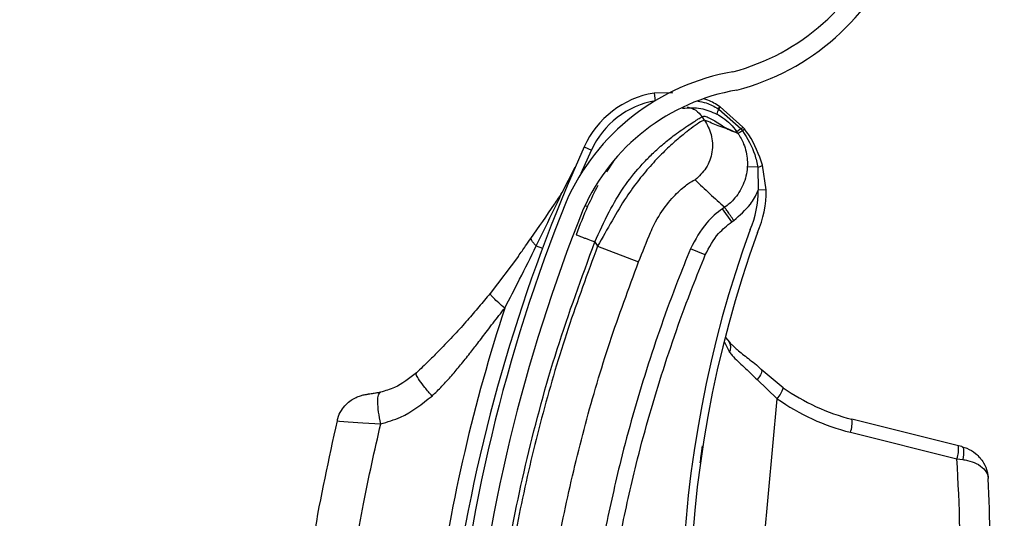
# Model space of a CAD drawing. Header units: inches. Extents: x 170 to 284, y 215 to 248.
# Tile 321 of 656: x 186.1057 to 186.2323, y 244.2212 to 244.2854. Entities that reach past the tile are written whole.
import ezdxf

# ---------------------------------------------------------------- set-up
doc = ezdxf.new("R2010")
doc.units = ezdxf.units.IN
doc.header["$LTSCALE"] = 0.25
doc.header["$MEASUREMENT"] = 0
doc.layers.add('ANNOTATIONS', color=1, linetype='Continuous')
doc.layers.add('LH BENCH MOUNT', color=7, linetype='Continuous')
doc.styles.add('ARIAL', font='arial.ttf', dxfattribs={"height": 0.09375})
doc.dimstyles.new('STANDARD$0', dxfattribs={"dimtxt": 0.09375, "dimasz": 0.09375, "dimexe": 0.03125, "dimexo": 0.046875, "dimgap": 0.09, "dimtad": 0, "dimtih": 1, "dimtoh": 1, "dimdec": 4, "dimzin": 0, "dimdsep": 46, "dimtxsty": 'ARIAL', "dimcen": 0.09, "dimadec": 0, "dimazin": 0, "dimtfac": 1, "dimtdec": 4, "dimtofl": 0, "dimtmove": 0, "dimatfit": 1, "dimfxl": 1, "dimtolj": 1, "dimtzin": 0, "dimarcsym": 0})

# ---------------------------------------------------------------- blocks, each defined once
blk = doc.blocks.new('*D18')
at = {"layer": 'ANNOTATIONS', "color": 0, "lineweight": -2, "transparency": 16777216}
for p, q in [((185.9644948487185, 245.1675370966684), (185.9644948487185, 245.9014140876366)), ((187.3643717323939, 244.0675010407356), (187.3643717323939, 245.9014140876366)), ((186.0582448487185, 245.8701640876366), (186.3541591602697, 245.8701640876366)), ((187.2706217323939, 245.8701640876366), (186.9747074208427, 245.8701640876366))]:
    blk.add_line(p, q, dxfattribs=at)
at = {"layer": 'ANNOTATIONS', "color": 0, "transparency": 16777216}
for points in [[(186.0582448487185, 245.8857890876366), (186.0582448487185, 245.8545390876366), (185.9644948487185, 245.8701640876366)], [(187.2706217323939, 245.8857890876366), (187.2706217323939, 245.8545390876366), (187.3643717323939, 245.8701640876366)]]:
    blk.add_solid(points, dxfattribs=at)
at = {"layer": 'defpoints', "color": 0, "transparency": 16777216}
for p in [(187.3643717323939, 245.8701640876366), (185.9644948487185, 245.1206620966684), (187.3643717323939, 244.0206260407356)]:
    blk.add_point(p, dxfattribs=at)
at = {"layer": 'ANNOTATIONS', "color": 0, "transparency": 16777216, "insert": (186.6644332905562, 245.8701640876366), "char_height": 0.09375, "attachment_point": 5, "style": 'ARIAL'}
blk.add_mtext('\\A1;DIM "A"', dxfattribs=at)

msp = doc.modelspace()

# ---------------------------------------------------------------- hatches: boundary and pattern name
at = {"layer": 'LH BENCH MOUNT'}
h = msp.add_hatch(dxfattribs=at)
h.set_pattern_fill('ANSI31', color=256, scale=0.34241245, angle=2.8e-322, style=0)
h.set_pattern_definition([(45, (176.1263761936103, 238.0091787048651), (-0.03026527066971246, 0.03026527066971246), [])])
edge = h.paths.add_edge_path(flags=0)
edge.add_arc((186.41301658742, 243.9014011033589), 0.021400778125, 89.9999999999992, 390.52248781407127, ccw=False)
edge.add_line((186.41301658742, 243.9228018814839), (186.485779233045, 243.9228018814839))
edge.add_arc((186.485779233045, 244.3336968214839), 0.4108949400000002, 270, 450.0000000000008)
edge.add_line((186.485779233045, 244.7445917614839), (186.00212164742, 244.7445917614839))
edge.add_arc((186.00212164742, 244.7488719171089), 0.004280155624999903, 180.0000000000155, 269.9999999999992, ccw=False)
edge.add_line((185.997841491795, 244.7488719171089), (185.997841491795, 244.7916734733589))
edge.add_arc((186.00212164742, 244.7916734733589), 0.004280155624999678, 360, 540, ccw=False)
edge.add_line((186.006401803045, 244.7916734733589), (186.006401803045, 244.7488719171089))
edge.add_line((186.006401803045, 244.7488719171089), (186.003169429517, 244.7488719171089))
edge.add_line((186.003169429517, 244.7488719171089), (186.003169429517, 244.7916734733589))
edge.add_arc((186.00212164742, 244.7916734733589), 0.001047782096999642, 360, 540.0000000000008)
edge.add_line((186.001073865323, 244.7916734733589), (186.001073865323, 244.7488719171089))
edge.add_arc((186.00212164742, 244.7488719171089), 0.001047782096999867, 180, 270)
edge.add_line((186.00212164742, 244.7478241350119), (186.485779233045, 244.7478241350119))
edge.add_arc((186.485779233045, 244.3336968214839), 0.4141273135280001, 269.9999999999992, 450, ccw=False)
edge.add_line((186.485779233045, 243.9195695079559), (186.41301658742, 243.9195695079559))
edge.add_arc((186.41301658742, 243.9014011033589), 0.018168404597, 450.0000000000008, 750.5224878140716)
edge.add_arc((186.4277648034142, 243.9100962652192), 0.001047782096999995, 390.5224878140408, 495.0000000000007)
edge.add_line((186.4270239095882, 243.9108371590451), (186.4183287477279, 243.9021419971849))
edge.add_line((186.4183287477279, 243.9021419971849), (186.4160431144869, 243.9044276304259))
edge.add_line((186.4160431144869, 243.9044276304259), (186.4247382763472, 243.9131227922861))
edge.add_arc((186.4277648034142, 243.9100962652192), 0.004280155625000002, 390.522487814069, 495.0000000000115, ccw=False)
h = msp.add_hatch(dxfattribs=at)
h.set_pattern_fill('ANSI31', color=256, scale=0.34241245, angle=2.8e-322, style=0)
h.set_pattern_definition([(45, (176.0930244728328, 238.0091787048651), (-0.03026527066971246, 0.03026527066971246), [])])
edge = h.paths.add_edge_path(flags=0)
edge.add_arc((186.1833931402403, 244.1079829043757), 0.001712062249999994, 444.6973270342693, 466.907747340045)
edge.add_line((186.1828952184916, 244.1096209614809), (186.1821931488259, 244.1119306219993))
edge.add_arc((186.1833931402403, 244.1079829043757), 0.004126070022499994, 444.69732703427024, 466.9077473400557, ccw=False)
edge.add_arc((186.1825703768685, 244.0991182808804), 0.01302879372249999, 396.1734944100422, 444.6973270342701, ccw=False)
edge.add_arc((186.1780515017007, 244.0963739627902), 0.01830194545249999, 354.69732703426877, 394.7587000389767, ccw=False)
edge.add_arc((186.1845635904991, 244.0957695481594), 0.01176186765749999, 286.83818472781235, 354.69732703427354, ccw=False)
edge.add_arc((186.182579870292, 244.0992205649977), 0.01566536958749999, 229.9543950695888, 290.12812684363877, ccw=False)
edge.add_arc((186.18854634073, 244.1068168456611), 0.02532140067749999, 207.5515752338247, 230.6782603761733, ccw=False)
edge.add_arc((186.179843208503, 244.101228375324), 0.01504902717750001, 166.8530453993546, 204.011976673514, ccw=False)
edge.add_arc((186.1920961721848, 244.0987499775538), 0.02754708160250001, 448.00583017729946, 527.6299007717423, ccw=False)
edge.add_arc((186.1921925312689, 244.1349864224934), 0.008748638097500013, 275.6559459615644, 422.6387592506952)
edge.add_arc((186.2177297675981, 244.1952375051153), 0.05672062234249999, 174.2679627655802, 247.7072267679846, ccw=False)
edge.add_arc((186.3754946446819, 244.1817982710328), 0.2150521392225, 518.1233546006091, 534.9033806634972, ccw=False)
edge.add_arc((186.2023056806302, 244.2502462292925), 0.02884824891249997, 459.8561705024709, 516.1110838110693, ccw=False)
edge.add_arc((186.1900947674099, 244.3061603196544), 0.0284373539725, 284.8179209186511, 338.4163946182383)
edge.add_arc((186.2024942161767, 244.3008140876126), 0.01494630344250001, 339.9887678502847, 395.2445191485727)
edge.add_arc((186.1989170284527, 244.2993235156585), 0.0187470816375, 392.6552015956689, 426.1369430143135)
edge.add_arc((186.201579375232, 244.3039251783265), 0.0134739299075, 428.5748844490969, 466.9709727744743)
edge.add_arc((186.1996709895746, 244.3111519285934), 0.006011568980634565, 469.6798596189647, 490.4149006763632)
edge.add_arc((186.2087512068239, 244.3030188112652), 0.01816498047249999, 495.5965871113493, 534.6973270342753)
edge.add_arc((186.2015572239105, 244.3036865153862), 0.01094007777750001, 534.6973270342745, 624.6973270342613)
edge.add_arc((186.2007186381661, 244.2946514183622), 0.001866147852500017, 264.6973270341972, 280.3395734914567)
edge.add_line((186.2010535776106, 244.2928155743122), (186.2014868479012, 244.2904407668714))
edge.add_arc((186.2007186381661, 244.2946514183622), 0.004280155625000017, 264.6973270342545, 280.3395734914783, ccw=False)
edge.add_arc((186.2015572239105, 244.3036865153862), 0.01335408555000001, 174.697327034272, 264.69732703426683, ccw=False)
edge.add_arc((186.2087512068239, 244.3030188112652), 0.020578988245, 495.30868534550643, 534.6973270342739, ccw=False)
edge.add_arc((186.1996709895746, 244.3111519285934), 0.008425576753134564, 469.27499422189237, 491.1970379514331, ccw=False)
edge.add_arc((186.201579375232, 244.3039251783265), 0.01588793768, 428.3876292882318, 467.16790772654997, ccw=False)
edge.add_arc((186.1989170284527, 244.2993235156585), 0.02116108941, 392.8018578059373, 426.2744987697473, ccw=False)
edge.add_arc((186.2024942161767, 244.3008140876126), 0.01736031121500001, 339.8775751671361, 395.06318035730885, ccw=False)
edge.add_arc((186.1900947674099, 244.3061603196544), 0.030851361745, 284.61548432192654, 338.4768646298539, ccw=False)
edge.add_arc((186.2023056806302, 244.2502462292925), 0.02643424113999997, 459.6390365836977, 516.0209401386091)
edge.add_arc((186.3754946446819, 244.1817982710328), 0.21263813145, 518.1349954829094, 534.9070165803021)
edge.add_arc((186.2177297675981, 244.1952375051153), 0.05430661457, 534.2539536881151, 607.8118618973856)
edge.add_arc((186.1921925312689, 244.1349864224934), 0.01116264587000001, 274.7583659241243, 423.2264142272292, ccw=False)
edge.add_arc((186.1920961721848, 244.0987499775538), 0.02513307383, 447.6687272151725, 527.6679848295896)
edge.add_arc((186.179843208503, 244.101228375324), 0.01263501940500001, 526.7803743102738, 563.6800238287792)
edge.add_arc((186.18854634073, 244.1068168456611), 0.022907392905, 207.7416333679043, 230.7170422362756)
edge.add_arc((186.182579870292, 244.0992205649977), 0.01325136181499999, 229.8895674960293, 290.4325768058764)
edge.add_arc((186.1845635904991, 244.0957695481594), 0.009347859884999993, 286.4198511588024, 354.6973270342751)
edge.add_arc((186.1780515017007, 244.0963739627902), 0.01588793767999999, 354.6973270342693, 394.6495059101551)
edge.add_arc((186.1825703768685, 244.0991182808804), 0.01061478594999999, 396.3318283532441, 444.6973270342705)

# ---------------------------------------------------------------- linework, layer by layer
for p, q in [((186.1896552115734, 244.2759615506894), (186.1872430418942, 244.2759348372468)), ((186.1872430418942, 244.2759348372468), (186.187406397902, 244.2749491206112)), ((186.1957034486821, 244.2741795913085), (186.1957026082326, 244.2741801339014)), ((186.1957617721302, 244.2741417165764), (186.1957034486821, 244.2741795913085)), ((186.1957626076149, 244.2741411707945), (186.1957617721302, 244.2741417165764)), ((186.1986758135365, 244.2715371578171), (186.1957626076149, 244.2741411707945)), ((186.1937298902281, 244.2724626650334), (186.1934215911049, 244.2729044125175)), ((186.1953082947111, 244.2732346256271), (186.1953089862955, 244.2732342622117)), ((186.1954951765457, 244.2739077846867), (186.1954961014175, 244.2739072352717)), ((186.1954961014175, 244.2739072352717), (186.1955552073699, 244.2738718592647)), ((186.1955552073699, 244.2738718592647), (186.1955560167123, 244.2738713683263)), ((186.1955560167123, 244.2738713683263), (186.1984353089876, 244.2713099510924)), ((186.1980249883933, 244.2707425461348), (186.1971283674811, 244.2711597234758)), ((186.1984353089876, 244.2713099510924), (186.1986057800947, 244.2710876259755)), ((186.1778909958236, 244.2656132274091), (186.1792088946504, 244.2686049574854)), ((186.1782720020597, 244.269026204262), (186.1792088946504, 244.2686049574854)), ((186.1820518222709, 244.2671778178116), (186.1811285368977, 244.2658185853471)), ((186.2016559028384, 244.2634685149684), (186.2011993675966, 244.2666714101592)), ((186.1754479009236, 244.2631461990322), (186.177110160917, 244.2663954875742)), ((186.2005671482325, 244.2663811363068), (186.1992346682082, 244.2664554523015)), ((186.2005671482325, 244.2663811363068), (186.2006288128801, 244.2634511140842)), ((186.2016559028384, 244.2634685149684), (186.2006288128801, 244.2634511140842)), ((186.1783772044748, 244.2614799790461), (186.1786948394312, 244.2613492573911)), ((186.1963247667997, 244.2612334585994), (186.1960584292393, 244.2610475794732)), ((186.1972335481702, 244.2593638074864), (186.1960584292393, 244.2610475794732)), ((186.1972335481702, 244.2593638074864), (186.1974998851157, 244.2595496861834)), ((186.1796282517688, 244.2567755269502), (186.1799942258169, 244.2562511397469)), ((186.1721102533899, 244.2562598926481), (186.1729047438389, 244.2559634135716)), ((186.1799942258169, 244.2562511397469), (186.1852580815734, 244.2542077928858)), ((186.193830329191, 244.255120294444), (186.191931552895, 244.2559017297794)), ((186.1698134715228, 244.254971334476), (186.1661671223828, 244.2501612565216)), ((186.1962659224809, 244.2439847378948), (186.19694349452, 244.2426110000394)), ((186.1964250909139, 244.2445052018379), (186.1969644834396, 244.24389507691)), ((186.2038579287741, 244.2380317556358), (186.2010215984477, 244.2403711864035)), ((186.200512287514, 244.2390684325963), (186.2030870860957, 244.2366166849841)), ((186.19704109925, 244.1714759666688), (186.2030870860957, 244.2366166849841)), ((186.2263624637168, 244.2305661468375), (186.2126711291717, 244.2339741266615)), ((186.2124801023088, 244.2322921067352), (186.226171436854, 244.2288841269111)), ((186.2268261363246, 244.2304507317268), (186.2263624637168, 244.2305661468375)), ((186.226171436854, 244.2288841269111), (186.2269192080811, 244.2287876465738))]:
    msp.add_line(p, q, dxfattribs=at)
at = {"layer": 'LH BENCH MOUNT', "flags": 128}
for points in [[(186.2010215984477, 244.2403711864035), (186.2010705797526, 244.240292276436), (186.2010859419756, 244.2401815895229), (186.2010672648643, 244.2400421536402), (186.2010150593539, 244.2398777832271), (186.20093075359, 244.2396929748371), (186.2008166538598, 244.2394927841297), (186.2006758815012, 244.2392826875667), (186.200512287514, 244.2390684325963)], [(186.1465299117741, 244.2337696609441), (186.1468266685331, 244.2337424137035), (186.1479400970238, 244.2336384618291), (186.1498291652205, 244.233491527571), (186.1521072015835, 244.2333696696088), (186.1521072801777, 244.2333696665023), (186.1521072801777, 244.2333696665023)], [(186.2268261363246, 244.2304507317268), (186.2269081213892, 244.2303993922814), (186.2269727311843, 244.2302915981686), (186.2270177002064, 244.2301311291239), (186.2270414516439, 244.2299236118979), (186.2270431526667, 244.2296763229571), (186.2270227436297, 244.2293979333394), (186.2269809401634, 244.2290982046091), (186.2269192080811, 244.2287876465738)]]:
    msp.add_lwpolyline(points, dxfattribs=at)
at = {"layer": 'LH BENCH MOUNT'}
for centre, radius, start, end in [((186.1900947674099, 244.3061603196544), 0.02843735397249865, 284.8179209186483, 338.4163946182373), ((186.1900947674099, 244.3061603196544), 0.0308513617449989, 284.6154843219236, 338.4768646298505), ((186.2023056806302, 244.2502462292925), 0.02884824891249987, 99.85617050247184, 156.1110838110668), ((186.2023056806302, 244.2502462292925), 0.02643424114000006, 99.63903658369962, 156.020940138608), ((186.1892024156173, 244.2641116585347), 0.01198443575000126, 99.40971243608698, 155.7903057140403), ((186.1892024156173, 244.2641116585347), 0.01095719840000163, 99.40971243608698, 155.7903057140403), ((186.1968357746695, 244.2731019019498), 0.001564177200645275, 136.4230212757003, 148.9883790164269), ((186.1968399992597, 244.2730992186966), 0.001568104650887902, 136.4515936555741, 148.9836736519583), ((186.1969328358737, 244.273031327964), 0.001613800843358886, 136.5234197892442, 148.6114164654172), ((186.1969320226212, 244.2730317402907), 0.001611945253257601, 136.5078097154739, 148.6087849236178), ((186.1975069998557, 244.2727491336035), 0.002251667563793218, 150.0912822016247, 167.5484228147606), ((186.1975094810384, 244.2727474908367), 0.002253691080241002, 150.0870920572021, 167.5264726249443), ((186.3753317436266, 244.1804239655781), 0.2160622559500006, 155.7903057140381, 171.2570491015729), ((186.2003373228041, 244.2677153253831), 0.001353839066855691, 279.7737668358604, 309.5492284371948), ((186.1886460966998, 244.2632481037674), 0.01198443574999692, 336.0384245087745, 0.9706081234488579), ((186.1886460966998, 244.2632481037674), 0.01301167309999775, 336.1998852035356, 0.9706081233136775), ((186.3754946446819, 244.1817982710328), 0.2150521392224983, 158.1233546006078, 174.903380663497), ((186.3754946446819, 244.1817982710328), 0.2126381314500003, 158.1349954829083, 174.9070165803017), ((186.3373451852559, 244.2083482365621), 0.1465525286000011, 160.0379454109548, 196.7159020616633), ((186.3373451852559, 244.2083482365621), 0.1455252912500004, 160.0517516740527, 198.56787730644), ((186.3753317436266, 244.1804239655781), 0.2180957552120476, 161.8765502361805, 171.950900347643), ((186.1960068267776, 244.2432292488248), 0.001122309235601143, 326.5731404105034, 34.64416164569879), ((186.200371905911, 244.2390132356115), 0.003621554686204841, 318.5668035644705, 344.2755833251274), ((186.2189569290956, 244.2592269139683), 0.02602334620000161, 234.5347002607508, 256.0222754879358), ((186.2191794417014, 244.259206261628), 0.02773540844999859, 234.5347002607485, 256.0222754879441), ((186.2092828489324, 244.2335070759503), 0.003420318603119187, 339.1930064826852, 7.848363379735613), ((186.2229741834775, 244.2300990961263), 0.003420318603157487, 339.1930064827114, 7.848363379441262), ((186.0125857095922, 244.2154503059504), 0.2140077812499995, 358.7794825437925, 3.598970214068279), ((186.0120071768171, 244.2155040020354), 0.2184591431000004, 358.7794825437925, 2.846357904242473)]:
    msp.add_arc(centre, radius, start, end, dxfattribs=at)
for points, knots in [([(186.1914912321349, 244.2741585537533), (186.1916779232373, 244.2741128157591), (186.1920662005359, 244.2740176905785), (186.1927720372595, 244.2736480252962), (186.1931656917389, 244.273197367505), (186.1934215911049, 244.2729044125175)], [0, 0, 0, 0, 0.2447599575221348, 0.5090480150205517, 1, 1, 1, 1]), ([(186.1928577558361, 244.2748765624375), (186.1932244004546, 244.2748210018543), (186.1941637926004, 244.2746786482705), (186.194990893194, 244.274199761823), (186.1954951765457, 244.2739077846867)], [0, 0, 0, 0, 0.3902998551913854, 1, 1, 1, 1]), ([(186.1957026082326, 244.2741801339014), (186.195205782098, 244.2745056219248), (186.1945517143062, 244.2749341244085), (186.1938043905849, 244.2751317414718), (186.1936247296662, 244.2751792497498)], [0, 0, 0, 0, 0.7595942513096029, 1, 1, 1, 1]), ([(186.1796282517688, 244.2567755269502), (186.1802274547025, 244.2580822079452), (186.181358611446, 244.2605489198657), (186.1832897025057, 244.2638756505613), (186.1851081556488, 244.2661291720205), (186.1865917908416, 244.2677015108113), (186.1875991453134, 244.26865588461), (186.1884639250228, 244.2694076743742), (186.1891908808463, 244.2700029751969), (186.1899967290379, 244.2706262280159), (186.1908940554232, 244.2712717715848), (186.1921024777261, 244.2720715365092), (186.1931585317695, 244.2727367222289), (186.1933391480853, 244.2728518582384), (186.1934215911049, 244.2729044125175)], [0, 0, 0, 0, 0.1307156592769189, 0.2467609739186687, 0.3577928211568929, 0.4170971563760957, 0.4791482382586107, 0.5177152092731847, 0.559089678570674, 0.6032945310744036, 0.6633484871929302, 0.7353692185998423, 0.8792082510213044, 1, 1, 1, 1]), ([(186.1908988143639, 244.2739824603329), (186.1916982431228, 244.2740322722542), (186.193231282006, 244.2741277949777), (186.1946360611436, 244.273523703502), (186.1953082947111, 244.2732346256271)], [0, 0, 0, 0, 0.521466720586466, 1, 1, 1, 1]), ([(186.1934215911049, 244.2729044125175), (186.1935316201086, 244.2729340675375), (186.1937626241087, 244.2729963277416), (186.1943438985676, 244.2727475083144), (186.1950631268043, 244.2723312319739), (186.195820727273, 244.271844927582), (186.1965771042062, 244.2713658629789), (186.1969846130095, 244.2711692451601), (186.1971912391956, 244.2710695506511)], [0, 0, 0, 0, 0.1574760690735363, 0.330618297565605, 0.4911886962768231, 0.6742546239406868, 0.834831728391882, 1, 1, 1, 1]), ([(186.1953089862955, 244.2732342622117), (186.195575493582, 244.2730807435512), (186.1965602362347, 244.272513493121), (186.1973798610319, 244.2716687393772), (186.1978534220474, 244.2709887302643), (186.197853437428, 244.2709887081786)], [0, 0, 0, 0, 0.2706300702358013, 0.9999763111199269, 1, 1, 1, 1]), ([(186.1937298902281, 244.2724626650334), (186.1936479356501, 244.2724384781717), (186.1934813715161, 244.2723893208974), (186.1926390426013, 244.2718460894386), (186.1914954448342, 244.2710050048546), (186.1901581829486, 244.2699103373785), (186.1886135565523, 244.2685011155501), (186.1869751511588, 244.2668100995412), (186.1852941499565, 244.2648217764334), (186.1835362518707, 244.2624194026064), (186.1818219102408, 244.2594889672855), (186.18060863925, 244.2573396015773), (186.1799942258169, 244.2562511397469)], [0, 0, 0, 0, 0.1094013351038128, 0.2223468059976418, 0.3151791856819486, 0.4102231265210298, 0.5012749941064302, 0.5946006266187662, 0.6834485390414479, 0.774533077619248, 0.8858211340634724, 1, 1, 1, 1]), ([(186.1937298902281, 244.2724626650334), (186.1940641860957, 244.2718533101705), (186.1947586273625, 244.270587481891), (186.1948107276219, 244.2683480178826), (186.1940840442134, 244.2662287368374), (186.1930393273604, 244.2652312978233), (186.1925364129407, 244.2647511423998)], [0, 0, 0, 0, 0.2406941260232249, 0.4999999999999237, 0.7593058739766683, 1, 1, 1, 1]), ([(186.1971283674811, 244.2711597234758), (186.1969239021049, 244.2712371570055), (186.196359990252, 244.2714507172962), (186.1953156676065, 244.271758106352), (186.1943311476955, 244.2721955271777), (186.1937298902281, 244.2724626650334)], [0, 0, 0, 0, 0.1812946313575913, 0.50000735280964, 1, 1, 1, 1]), ([(186.1971912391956, 244.2710695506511), (186.1972819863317, 244.2710353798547), (186.1974644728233, 244.2709666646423), (186.1976897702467, 244.2709331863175), (186.1977987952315, 244.2709704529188), (186.1978531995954, 244.2709890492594)], [0, 0, 0, 0, 0.3313600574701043, 0.6663431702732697, 0.9999999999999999, 0.9999999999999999, 0.9999999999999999, 0.9999999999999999]), ([(186.1978531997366, 244.2709890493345), (186.1978958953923, 244.2709277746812), (186.1979531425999, 244.270845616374), (186.198010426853, 244.270763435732), (186.1980249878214, 244.2707425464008)], [0, 0, 0, 0, 0.7458120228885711, 1, 1, 1, 1]), ([(186.1984353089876, 244.2713099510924), (186.1984141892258, 244.2712965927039), (186.1982872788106, 244.2712163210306), (186.1980908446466, 244.2710970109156), (186.1979057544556, 244.270995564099), (186.1978708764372, 244.2709909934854), (186.197853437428, 244.2709887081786)], [0, 0, 0, 0, 0.06239373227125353, 0.3749291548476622, 0.6874645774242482, 1, 1, 1, 1]), ([(186.1980222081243, 244.2707465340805), (186.1980222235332, 244.2707465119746), (186.1983191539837, 244.2703205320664), (186.1989047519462, 244.2692279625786), (186.1992583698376, 244.2677291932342), (186.1992398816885, 244.2667356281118), (186.1992346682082, 244.2664554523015)], [0, 0, 0, 0, 1.782673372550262e-05, 0.343520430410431, 0.8148790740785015, 1, 1, 1, 1]), ([(186.1986057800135, 244.2710876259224), (186.1985844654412, 244.2710737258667), (186.1984564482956, 244.2709902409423), (186.1982588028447, 244.2708649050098), (186.198074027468, 244.2707556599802), (186.1980413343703, 244.270746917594), (186.1980249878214, 244.2707425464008)], [0, 0, 0, 0, 0.06242876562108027, 0.3749525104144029, 0.6874762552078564, 1, 1, 1, 1]), ([(186.1986059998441, 244.2710873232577), (186.1992254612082, 244.2700975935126), (186.2001468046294, 244.2686255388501), (186.2004634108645, 244.2669350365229), (186.2005671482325, 244.2663811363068)], [0, 0, 0, 0, 0.6723457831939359, 1, 1, 1, 1]), ([(186.1988604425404, 244.2713085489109), (186.1988603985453, 244.2713086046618), (186.1987997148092, 244.2713855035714), (186.1987377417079, 244.2714613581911), (186.1986758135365, 244.2715371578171)], [0, 0, 0, 0, 0.0007249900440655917, 1, 1, 1, 1]), ([(186.2011993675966, 244.2666714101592), (186.2007084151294, 244.2680182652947), (186.2001075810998, 244.2696665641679), (186.1990532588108, 244.2710546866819), (186.1988604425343, 244.2713085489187)], [0, 0, 0, 0, 0.8171182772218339, 1, 1, 1, 1]), ([(186.1992346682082, 244.2664554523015), (186.1992333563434, 244.2664331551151), (186.1991870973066, 244.2656469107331), (186.1988182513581, 244.2641028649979), (186.1976970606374, 244.2623624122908), (186.1967359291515, 244.2615205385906), (186.1963246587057, 244.2612333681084), (186.1963246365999, 244.261233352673)], [0, 0, 0, 0, 0.01087401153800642, 0.3834398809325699, 0.755811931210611, 0.9999868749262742, 1, 1, 1, 1]), ([(186.1800319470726, 244.2640388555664), (186.1795743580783, 244.2631595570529), (186.1785273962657, 244.2611477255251), (186.1777009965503, 244.2589475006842), (186.1772357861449, 244.2577089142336)], [0, 0, 0, 0, 0.4370636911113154, 1, 1, 1, 1]), ([(186.1867959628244, 244.2580152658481), (186.1867959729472, 244.2580152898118), (186.1869424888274, 244.2583621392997), (186.1875697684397, 244.2597161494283), (186.1889428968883, 244.2618008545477), (186.1906470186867, 244.2635541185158), (186.1920986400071, 244.2646362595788), (186.1923803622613, 244.264710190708), (186.1925364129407, 244.2647511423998)], [0, 0, 0, 0, 4.497367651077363e-06, 0.06509473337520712, 0.2616701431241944, 0.4753105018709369, 0.7093656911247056, 1, 1, 1, 1]), ([(186.1925364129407, 244.2647511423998), (186.1931578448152, 244.2641620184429), (186.1944007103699, 244.2629837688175), (186.195683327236, 244.2618168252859), (186.1963246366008, 244.2612333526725)], [0, 0, 0, 0, 0.4999992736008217, 1, 1, 1, 1]), ([(186.171426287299, 244.2572421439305), (186.1724358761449, 244.2586953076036), (186.1737837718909, 244.2606354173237), (186.1751140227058, 244.2626424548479), (186.1754479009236, 244.2631461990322)], [0, 0, 0, 0, 0.749011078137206, 1, 1, 1, 1]), ([(186.1721102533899, 244.2562598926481), (186.1728898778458, 244.2578595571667), (186.1740066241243, 244.2601509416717), (186.1751136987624, 244.2624516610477), (186.1754479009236, 244.2631461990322)], [0, 0, 0, 0, 0.6981213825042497, 1, 1, 1, 1]), ([(186.1974998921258, 244.2595496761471), (186.1982650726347, 244.2602001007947), (186.1995321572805, 244.2612771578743), (186.2003496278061, 244.2627815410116), (186.2006147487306, 244.2634173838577), (186.2006288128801, 244.2634511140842)], [0, 0, 0, 0, 0.590781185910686, 0.9782917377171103, 1, 1, 1, 1]), ([(186.1960584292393, 244.2610475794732), (186.1960584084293, 244.2610475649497), (186.1953132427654, 244.2605275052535), (186.1935951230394, 244.2590564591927), (186.1925493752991, 244.2570733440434), (186.191931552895, 244.2559017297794)], [0, 0, 0, 0, 1.142795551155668e-05, 0.4092118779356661, 1, 1, 1, 1]), ([(186.193830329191, 244.255120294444), (186.194334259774, 244.2560950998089), (186.1951881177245, 244.2577468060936), (186.1966389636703, 244.2588937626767), (186.1972335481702, 244.2593638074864)], [0, 0, 0, 0, 0.590180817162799, 1, 1, 1, 1]), ([(186.1772357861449, 244.2577089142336), (186.1772677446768, 244.2576964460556), (186.1773169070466, 244.2576772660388), (186.1776152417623, 244.2575608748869), (186.1779240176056, 244.2574404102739), (186.17830730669, 244.2572908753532), (186.1788643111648, 244.2570735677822), (186.1793272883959, 244.2568929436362), (186.1796282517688, 244.2567755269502)], [0, 0, 0, 0, 0.2394568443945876, 0.3683606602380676, 0.499999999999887, 0.6316393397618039, 0.7605431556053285, 1, 1, 1, 1]), ([(186.1852580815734, 244.2542077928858), (186.1857663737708, 244.2554909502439), (186.1862746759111, 244.2567741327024), (186.1867959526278, 244.2580152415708), (186.1867959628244, 244.2580152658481)], [0, 0, 0, 0, 0.9999804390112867, 1, 1, 1, 1]), ([(186.1662805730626, 244.2007427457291), (186.1668184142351, 244.2054686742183), (186.1678968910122, 244.2149450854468), (186.1708219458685, 244.2290440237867), (186.1745906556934, 244.2430653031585), (186.1779463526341, 244.2521981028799), (186.1796282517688, 244.2567755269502)], [0, 0, 0, 0, 0.2468628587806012, 0.4950083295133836, 0.7468945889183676, 1, 1, 1, 1]), ([(186.1698111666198, 244.2549681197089), (186.1698111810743, 244.2549681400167), (186.1701163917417, 244.2553969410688), (186.1706560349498, 244.2561503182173), (186.1711956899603, 244.2569128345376), (186.1714262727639, 244.2572421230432), (186.1714262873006, 244.2572421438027)], [0, 0, 0, 0, 2.704369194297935e-05, 0.5710314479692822, 0.9999729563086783, 1, 1, 1, 1]), ([(186.1721102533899, 244.2562598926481), (186.1719899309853, 244.2563832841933), (186.1717465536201, 244.2566328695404), (186.1715208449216, 244.2569453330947), (186.1714340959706, 244.2571390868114), (186.1714277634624, 244.2572226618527), (186.171426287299, 244.2572421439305)], [0, 0, 0, 0, 0.2979480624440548, 0.6026626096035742, 0.9073771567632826, 1, 1, 1, 1]), ([(186.1799942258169, 244.2562511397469), (186.1786888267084, 244.2527265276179), (186.1760742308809, 244.2456670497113), (186.1728812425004, 244.2348350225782), (186.170243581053, 244.2238491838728), (186.1682234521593, 244.213020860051), (186.1673597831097, 244.205822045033), (186.1669451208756, 244.2023657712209)], [0, 0, 0, 0, 0.2027568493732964, 0.4061035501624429, 0.6088604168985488, 0.8122072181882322, 1, 1, 1, 1]), ([(186.16805604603, 244.2482660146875), (186.1686960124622, 244.2495035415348), (186.1700704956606, 244.2521614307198), (186.171399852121, 244.2548324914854), (186.1721102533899, 244.2562598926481)], [0, 0, 0, 0, 0.4656051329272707, 1, 1, 1, 1]), ([(186.191931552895, 244.2559017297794), (186.1913732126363, 244.2545180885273), (186.1893060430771, 244.2493953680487), (186.1861613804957, 244.2403491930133), (186.1830953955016, 244.2296775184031), (186.1815996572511, 244.2227739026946), (186.180961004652, 244.2198261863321)], [0, 0, 0, 0, 0.1185397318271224, 0.4388752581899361, 0.7604101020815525, 1, 1, 1, 1]), ([(186.1725606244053, 244.2017745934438), (186.1725606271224, 244.2017746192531), (186.1729151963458, 244.2051425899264), (186.1738283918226, 244.2121348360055), (186.1757626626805, 244.2226743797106), (186.1783356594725, 244.233358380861), (186.1814419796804, 244.2439037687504), (186.1839860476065, 244.250773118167), (186.1852580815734, 244.2542077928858)], [0, 0, 0, 0, 1.439079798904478e-06, 0.1877923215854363, 0.3908439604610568, 0.5938956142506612, 0.7969478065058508, 1, 1, 1, 1]), ([(186.1829733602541, 244.2194182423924), (186.1836053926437, 244.2223354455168), (186.1850824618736, 244.2291529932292), (186.1881153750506, 244.2397144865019), (186.1912264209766, 244.2486674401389), (186.1932777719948, 244.2537509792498), (186.193830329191, 244.255120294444)], [0, 0, 0, 0, 0.2395900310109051, 0.559925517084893, 0.8814604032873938, 1, 1, 1, 1]), ([(186.1661671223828, 244.2501612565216), (186.1656885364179, 244.2495756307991), (186.1647353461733, 244.2484092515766), (186.1632116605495, 244.2466493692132), (186.1615199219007, 244.2447788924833), (186.1598571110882, 244.2430388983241), (186.1582199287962, 244.2413991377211), (186.157223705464, 244.2404524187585), (186.1566866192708, 244.2399420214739)], [0, 0, 0, 0, 0.1610961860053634, 0.3208521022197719, 0.5001076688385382, 0.7056749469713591, 0.8413228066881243, 1, 1, 1, 1]), ([(186.16805604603, 244.2482660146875), (186.167785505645, 244.2484973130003), (186.167228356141, 244.2489736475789), (186.1665922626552, 244.2495762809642), (186.1661895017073, 244.2500159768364), (186.1661744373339, 244.250113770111), (186.1661671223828, 244.2501612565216)], [0, 0, 0, 0, 0.2427897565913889, 0.5000000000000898, 0.757210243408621, 1, 1, 1, 1]), ([(186.1587077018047, 244.236963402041), (186.1591327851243, 244.2373777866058), (186.1600083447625, 244.2382313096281), (186.1612215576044, 244.2395736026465), (186.162418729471, 244.2409929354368), (186.1635237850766, 244.2423789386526), (186.1646623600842, 244.2438609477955), (186.1658937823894, 244.2454852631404), (186.1670480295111, 244.2469928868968), (186.1678040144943, 244.247947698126), (186.16805604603, 244.2482660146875)], [0, 0, 0, 0, 0.1216476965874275, 0.2505622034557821, 0.3699476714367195, 0.5011532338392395, 0.6125555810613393, 0.7514486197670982, 0.9171375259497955, 1, 1, 1, 1]), ([(186.1969233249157, 244.2438805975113), (186.1972388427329, 244.2435657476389), (186.1979190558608, 244.2428869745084), (186.1993836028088, 244.2417715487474), (186.2005536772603, 244.240880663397), (186.2011198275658, 244.2402645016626), (186.201174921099, 244.2402045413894)], [0, 0, 0, 0, 0.2839420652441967, 0.6121401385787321, 0.9622563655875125, 1, 1, 1, 1]), ([(186.19694349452, 244.2426110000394), (186.1970605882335, 244.2424658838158), (186.197591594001, 244.2418077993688), (186.198790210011, 244.2407348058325), (186.1999329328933, 244.239629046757), (186.200512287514, 244.2390684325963)], [0, 0, 0, 0, 0.1223980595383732, 0.5550603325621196, 1, 1, 1, 1]), ([(186.1566866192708, 244.2399420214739), (186.1557836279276, 244.2392312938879), (186.1543696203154, 244.2381183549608), (186.1526909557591, 244.2376284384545), (186.1520842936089, 244.2374513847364)], [0, 0, 0, 0, 0.6386043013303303, 1, 1, 1, 1]), ([(186.1520842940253, 244.2374513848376), (186.151875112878, 244.2374044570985), (186.1516414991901, 244.2373520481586), (186.1512251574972, 244.2372784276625), (186.1508442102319, 244.2372262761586), (186.1505408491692, 244.2371984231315), (186.1505114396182, 244.2371961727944), (186.1504983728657, 244.2371951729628)], [0, 0, 0, 0, 0.2111589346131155, 0.235822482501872, 0.5027141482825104, 0.7790543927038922, 1, 1, 1, 1]), ([(186.1465364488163, 244.2337686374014), (186.1465500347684, 244.2338741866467), (186.146611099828, 244.2343486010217), (186.1470024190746, 244.2350757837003), (186.1475951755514, 244.2358590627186), (186.1482576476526, 244.2364147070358), (186.1488966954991, 244.2367827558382), (186.1494614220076, 244.2370021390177), (186.1499106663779, 244.2371165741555), (186.1502175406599, 244.2371670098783), (186.1503866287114, 244.2371855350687), (186.1504527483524, 244.237191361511), (186.1504675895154, 244.2371926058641), (186.1504761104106, 244.2371933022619), (186.1504789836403, 244.2371935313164), (186.1504804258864, 244.2371936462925)], [0, 0, 0, 0, 0.05652104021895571, 0.2540462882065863, 0.4273552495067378, 0.5794983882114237, 0.7104459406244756, 0.8185506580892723, 0.9012506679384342, 0.9564155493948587, 0.9850429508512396, 0.9903528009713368, 0.9934690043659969, 0.9967217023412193, 1, 1, 1, 1]), ([(186.1521079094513, 244.2333698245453), (186.1529786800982, 244.2336267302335), (186.1554016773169, 244.234341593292), (186.1574167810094, 244.2359396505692), (186.1587077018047, 244.236963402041)], [0, 0, 0, 0, 0.3593774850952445, 1, 1, 1, 1]), ([(186.1415220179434, 244.2029876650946), (186.1421010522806, 244.2083357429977), (186.1432217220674, 244.2186864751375), (186.145456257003, 244.228854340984), (186.1465362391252, 244.2337686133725)], [0, 0, 0, 0, 0.5166859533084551, 1, 1, 1, 1]), ([(186.1470057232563, 244.2024900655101), (186.1473363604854, 244.2056855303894), (186.148050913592, 244.2125913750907), (186.1497365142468, 244.2229053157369), (186.1513344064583, 244.2299565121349), (186.1521078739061, 244.233369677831)], [0, 0, 0, 0, 0.3076441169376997, 0.6648617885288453, 1, 1, 1, 1]), ([(186.1931847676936, 244.2283528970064), (186.1932227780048, 244.2286556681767), (186.1933155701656, 244.2293948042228), (186.1934274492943, 244.2301319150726), (186.1934934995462, 244.2305670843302)], [0, 0, 0, 0, 0.4096284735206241, 0.9999999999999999, 0.9999999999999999, 0.9999999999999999, 0.9999999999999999]), ([(186.2268261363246, 244.2304507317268), (186.2270438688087, 244.2303855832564), (186.2276877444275, 244.2301929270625), (186.228726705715, 244.229543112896), (186.2296248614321, 244.2284753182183), (186.2300330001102, 244.2274515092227), (186.2301536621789, 244.2268179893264), (186.2301824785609, 244.2265601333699), (186.2301913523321, 244.226445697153), (186.2301945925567, 244.2263935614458), (186.230195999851, 244.2263681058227), (186.230196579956, 244.2263566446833), (186.2301968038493, 244.2263522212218)], [0, 0, 0, 0, 0.1104035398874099, 0.3264838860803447, 0.6076768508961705, 0.8402493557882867, 0.9291761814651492, 0.9682100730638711, 0.9856970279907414, 0.9935617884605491, 0.9975151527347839, 1, 1, 1, 1]), ([(186.2269192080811, 244.2287876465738), (186.2271350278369, 244.2287531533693), (186.2277731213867, 244.2286511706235), (186.2287955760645, 244.2282782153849), (186.2296691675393, 244.2276433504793), (186.2300552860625, 244.2270231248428), (186.2301629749, 244.2266362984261), (186.2301865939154, 244.2264788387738), (186.2301931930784, 244.2264090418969), (186.2301954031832, 244.2263773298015), (186.2301963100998, 244.2263618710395), (186.2301966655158, 244.2263549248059), (186.2301968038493, 244.2263522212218)], [0, 0, 0, 0, 0.1103944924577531, 0.3263927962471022, 0.607532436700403, 0.8406078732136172, 0.9294984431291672, 0.96842492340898, 0.9858245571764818, 0.9936329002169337, 0.9975218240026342, 1, 1, 1, 1])]:
    msp.add_open_spline(points, degree=3, knots=knots, dxfattribs=at)
for points in [[(186.1986758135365, 244.2715371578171), (186.1986738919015, 244.2715329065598), (186.1986700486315, 244.2715244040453), (186.198621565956, 244.2714767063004), (186.1985458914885, 244.2714071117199), (186.1984721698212, 244.2713423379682), (186.1984353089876, 244.2713099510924)], [(186.1988603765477, 244.2713086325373), (186.1988579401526, 244.2713048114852), (186.1988530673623, 244.2712971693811), (186.1988013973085, 244.2712509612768), (186.1987215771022, 244.2711829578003), (186.1986444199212, 244.2711193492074), (186.1986058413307, 244.271087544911)], [(186.1975001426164, 244.2595498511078), (186.1973493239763, 244.2597657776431), (186.1970476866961, 244.2601976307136), (186.1966642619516, 244.2607465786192), (186.1963904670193, 244.2611385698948), (186.1963464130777, 244.2612016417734), (186.196324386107, 244.2612331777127)], [(186.1587077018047, 244.236963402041), (186.1583885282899, 244.2373322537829), (186.1577501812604, 244.2380699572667), (186.157060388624, 244.2390023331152), (186.1566464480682, 244.2396966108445), (186.1566732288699, 244.2398602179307), (186.1566866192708, 244.2399420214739)], [(186.1521079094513, 244.2333698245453), (186.1520058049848, 244.2338943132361), (186.1518015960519, 244.2349432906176), (186.1517106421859, 244.2362575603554), (186.1517885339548, 244.2372008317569), (186.1519857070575, 244.2373678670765), (186.1520842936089, 244.2374513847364)]]:
    msp.add_open_spline(points, degree=3, dxfattribs=at)

# ---------------------------------------------------------------- dimensions: what is measured, and where the dimension line sits
at = {"layer": 'ANNOTATIONS'}
dim = msp.add_linear_dim(base=(187.3643717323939, 245.8701640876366), p1=(185.9644948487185, 245.1206620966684), p2=(187.3643717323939, 244.0206260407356), text='DIM "A"', dimstyle='STANDARD$0', dxfattribs=at)
dim.commit()
dim.dimension.update_dxf_attribs({"geometry": '*D18', "text_midpoint": (186.6644332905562, 245.8701640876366)})

doc.saveas('drawing.dxf')
